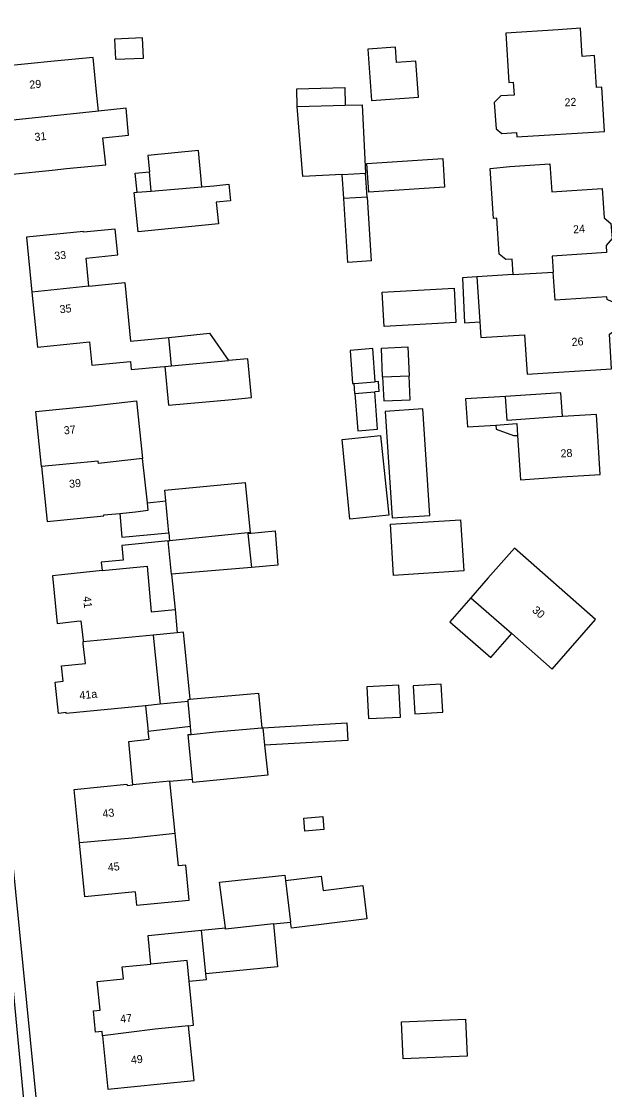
# Model space of a CAD drawing. Extents: x 140000 to 143000, y 403500 to 406000.
# Drawn here: x 140579.8 to 140652.7, y 403851.4 to 403984.8 of the extents above; entities that cross this region are included whole.
import ezdxf

# ---------------------------------------------------------------- set-up
doc = ezdxf.new("R2010")
doc.units = 0
for name, color, linetype in [('gg-anno-huisnummerreeks BGT', 7, 'Continuous'), ('gg-bbg-bassin', 7, 'Continuous'), ('gg-bbg-bijgebouw', 7, 'Continuous'), ('gg-bbg-gedigitaliseerde bijgebouw', 7, 'Continuous'), ('gg-bbg-hoofdgebouw', 7, 'Continuous'), ('gg-bbg-luifel en loopbrug', 7, 'Continuous'), ('gg-bbg-overig bouwwerk', 7, 'Continuous'), ('gg-bbg-tussenscheiding', 7, 'Continuous'), ('gg-knt-verharding', 7, 'Continuous')]:
    doc.layers.add(name, color=color, linetype=linetype)

msp = doc.modelspace()

# ---------------------------------------------------------------- linework, layer by layer
at = {"layer": 'gg-bbg-bassin'}
msp.add_lwpolyline([(140624.9, 403951.01), (140633.88, 403951.49), (140634.11, 403947.2), (140625.13, 403946.71), (140624.9, 403951.01)], dxfattribs=at)
at = {"layer": 'gg-bbg-bijgebouw'}
for p, q in [((140614.27, 403974.21), (140620.27, 403974.36)), ((140620.11, 403962.7), (140619.92, 403965.69)), ((140623.02, 403962.88), (140622.83, 403965.88)), ((140594.28, 403963.48), (140596.04, 403963.63)), ((140596.04, 403963.63), (140602.37, 403964.18)), ((140623.02, 403962.88), (140620.11, 403962.7)), ((140598.59, 403941.81), (140605.7, 403942.47)), ((140598.24, 403920.96), (140597.85, 403924.94)), ((140598.24, 403920.96), (140598.34, 403919.96)), ((140608.11, 403920.93), (140608.12, 403920.84)), ((140608.12, 403920.84), (140608.55, 403916.62)), ((140598.17, 403919.94), (140598.34, 403919.96)), ((140598.59, 403915.77), (140598.17, 403919.94)), ((140608.55, 403916.62), (140598.59, 403915.77)), ((140600.93, 403896.75), (140600.66, 403899.86)), ((140601.02, 403895.77), (140600.93, 403896.75)), ((140609.85, 403896.59), (140610, 403896.6)), ((140610, 403896.6), (140610.21, 403894.41)), ((140612.83, 403877.51), (140613.46, 403872.3)), ((140611.3, 403872.08), (140613.46, 403872.3)), ((140602.33, 403871.32), (140605.3, 403871.61)), ((140602.88, 403865.84), (140602.33, 403871.32))]:
    msp.add_line(p, q, dxfattribs=at)
for points in [[(140629.44, 403975.37), (140629.12, 403979.85), (140626.71, 403979.68), (140626.58, 403981.6), (140623.11, 403981.36), (140623.56, 403974.95), (140629.44, 403975.37)], [(140619.92, 403965.69), (140614.98, 403965.47), (140614.27, 403974.21)], [(140620.27, 403974.36), (140622.4, 403974.42), (140622.83, 403965.88)], [(140602.37, 403964.18), (140603.86, 403964.3), (140605.74, 403964.49), (140605.94, 403962.41), (140604.16, 403962.24), (140604.43, 403959.54), (140594.39, 403958.55), (140593.91, 403963.45), (140594.28, 403963.48)], [(140597.74, 403941.73), (140598.19, 403936.88), (140606.15, 403937.61)], [(140597.85, 403924.94), (140597.72, 403926.25), (140607.79, 403927.24), (140608.41, 403920.96), (140608.11, 403920.93)], [(140626.33, 403915.63), (140625.93, 403922.03), (140634.71, 403922.57), (140635.11, 403916.18), (140626.33, 403915.63)], [(140600.9, 403900.16), (140601.3, 403900.19), (140609.46, 403900.92), (140609.85, 403896.59)], [(140600.66, 403899.86), (140600.64, 403900.13), (140600.9, 403900.16)], [(140601.18, 403890.19), (140600.64, 403895.73), (140601.02, 403895.77)], [(140610.21, 403894.41), (140610.59, 403890.68), (140601.23, 403889.76), (140601.18, 403890.19)], [(140615.11, 403885.32), (140617.48, 403885.51), (140617.61, 403883.88), (140615.24, 403883.69), (140615.11, 403885.32)], [(140605.3, 403871.61), (140604.58, 403877.29), (140612.74, 403878.17), (140612.83, 403877.51)], [(140611.3, 403872.08), (140611.83, 403866.73), (140602.88, 403865.84)]]:
    msp.add_lwpolyline(points, dxfattribs=at)
at = {"layer": 'gg-bbg-gedigitaliseerde bijgebouw'}
for p, q in [((140624.04, 403939.8), (140623.73, 403943.95)), ((140621.21, 403939.59), (140621.4, 403939.6)), ((140621.4, 403939.6), (140624.04, 403939.8)), ((140621.49, 403938.35), (140623.97, 403938.54))]:
    msp.add_line(p, q, dxfattribs=at)
for points in [[(140623.73, 403943.95), (140620.9, 403943.73), (140621.21, 403939.59)], [(140606.15, 403937.61), (140608.55, 403937.84), (140608.1, 403942.69), (140605.7, 403942.47)], [(140621.49, 403938.35), (140621.84, 403933.69), (140624.31, 403933.87), (140623.97, 403938.54)], [(140625.28, 403936.11), (140626.15, 403922.81), (140630.86, 403923.12), (140629.99, 403936.41), (140625.28, 403936.11)], [(140627.32, 403859.84), (140635.32, 403860.18), (140635.51, 403855.58), (140627.52, 403855.24), (140627.32, 403859.84)]]:
    msp.add_lwpolyline(points, dxfattribs=at)
at = {"layer": 'gg-bbg-hoofdgebouw'}
for p, q in [((140641.29, 403953.19), (140636.74, 403952.9)), ((140636.74, 403952.9), (140637.1, 403947.29)), ((140598.59, 403941.81), (140598.24, 403945.36)), ((140640.31, 403937.98), (140635.32, 403937.66)), ((140635.32, 403937.66), (140635.55, 403934.18)), ((140635.55, 403934.18), (140639.1, 403934.41)), ((140595.56, 403924.69), (140594.96, 403930.24)), ((140635.98, 403912.84), (140641.09, 403908.35)), ((140599.02, 403911.35), (140599.27, 403908.47)), ((140599.27, 403908.47), (140596.27, 403908.17)), ((140596.27, 403908.17), (140597.16, 403899.52)), ((140597.16, 403899.52), (140595.34, 403899.34)), ((140599.03, 403883.39), (140598.38, 403889.91))]:
    msp.add_line(p, q, dxfattribs=at)
for points in [[(140638.89, 403974.71), (140639.15, 403971.41), (140639.87, 403970.82), (140641.68, 403970.94), (140641.72, 403970.39), (140652.7, 403971.09), (140652.36, 403976.59), (140651.68, 403976.55), (140651.43, 403980.56), (140649.91, 403980.46), (140649.69, 403983.96), (140646.91, 403983.78), (140640.34, 403983.36), (140640.71, 403977.2), (140641.29, 403977.23), (140641.39, 403975.62), (140639.75, 403975.52), (140638.89, 403974.71)], [(140589.43, 403973.63), (140589.2, 403975.97), (140588.77, 403980.31), (140583.89, 403979.84), (140577.33, 403979.2), (140578.01, 403972.42)], [(140578.01, 403972.42), (140578.68, 403965.75), (140583.65, 403966.25), (140585.43, 403966.43), (140590.35, 403966.91), (140589.98, 403970.3), (140593.2, 403970.62), (140592.92, 403973.97), (140589.43, 403973.63)], [(140641.29, 403953.19), (140641.15, 403955.12), (140640.37, 403955.07), (140639.54, 403955.76), (140639.23, 403960.25), (140638.82, 403960.22), (140638.38, 403966.46), (140640.87, 403966.68), (140645.86, 403967.02), (140646.1, 403963.52), (140652.39, 403963.95), (140652.64, 403960.3), (140653.49, 403959.57), (140653.63, 403957.7), (140652.88, 403956.83), (140652.94, 403955.97), (140646.14, 403955.48), (140646.28, 403953.5)], [(140588.24, 403951.74), (140587.89, 403955.26), (140591.87, 403955.66), (140591.55, 403958.89), (140587.57, 403958.49), (140587.56, 403958.6), (140580.44, 403957.89), (140581.13, 403951.02)], [(140637.1, 403947.29), (140637.22, 403945.32), (140642.7, 403945.66), (140643.01, 403940.76), (140653.58, 403941.44), (140653.3, 403945.76), (140654.37, 403946.46), (140654.17, 403949.54), (140653.01, 403950.1), (140652.99, 403950.44), (140646.51, 403950.01), (140646.28, 403953.5)], [(140581.13, 403951.02), (140581.83, 403944.15), (140588.32, 403944.81), (140588.63, 403941.89), (140593.44, 403942.34), (140593.53, 403941.34), (140597.17, 403941.68), (140597.74, 403941.73)], [(140588.24, 403951.74), (140592.72, 403952.19), (140593.46, 403944.88), (140598.24, 403945.36)], [(140647.44, 403935.48), (140646.79, 403935.45), (140640.51, 403934.99), (140640.31, 403937.98)], [(140582.32, 403929.22), (140581.63, 403936.1), (140588.73, 403936.82), (140594.18, 403937.41), (140594.96, 403930.24)], [(140641.83, 403933.09), (140642.19, 403927.58), (140647.35, 403927.94), (140652.13, 403928.23), (140651.68, 403935.74), (140647.44, 403935.48)], [(140639.1, 403934.41), (140641.74, 403934.58), (140641.83, 403933.09)], [(140582.32, 403929.22), (140583.01, 403922.34), (140590.11, 403923.05), (140590.1, 403923.17), (140592.12, 403923.37)], [(140592.12, 403923.37), (140594.08, 403923.56), (140595.66, 403923.76), (140595.56, 403924.69)], [(140641.09, 403908.35), (140646.14, 403903.93), (140651.57, 403910.11), (140641.42, 403919.03), (140638.1, 403915.27), (140635.98, 403912.84)], [(140589.91, 403916.23), (140585.23, 403915.74), (140583.68, 403915.57), (140584.28, 403909.63), (140586.73, 403909.89), (140587.24, 403909.95), (140587.51, 403907.48), (140587.52, 403907.31)], [(140589.91, 403916.23), (140595.51, 403916.78), (140596.02, 403911.08), (140599.02, 403911.35)], [(140595.34, 403899.34), (140585.42, 403898.36), (140585.4, 403898.49), (140584.44, 403898.39), (140584.04, 403902.3), (140585.01, 403902.4), (140584.81, 403904.31), (140587.81, 403904.63), (140587.55, 403907.08), (140587.52, 403907.31)], [(140587.06, 403882.21), (140586.4, 403888.89), (140593, 403889.54), (140593.01, 403889.4), (140593.75, 403889.47)], [(140598.38, 403889.91), (140596.6, 403889.74), (140593.75, 403889.47)], [(140594.02, 403876.09), (140594.18, 403874.42), (140600.78, 403875.07), (140600.36, 403879.42), (140599.44, 403879.33), (140599.03, 403883.39)], [(140594.02, 403876.09), (140587.73, 403875.47), (140587.06, 403882.21)], [(140589.96, 403858.11), (140589.9, 403858.65), (140589.08, 403858.57), (140588.81, 403861.23), (140589.64, 403861.31), (140589.28, 403864.89), (140592.56, 403865.22), (140592.41, 403866.72), (140596, 403867.08)], [(140600.79, 403864.94), (140600.54, 403867.53), (140596, 403867.08)], [(140600.71, 403859.37), (140601.34, 403859.43), (140600.79, 403864.94)], [(140589.96, 403858.11), (140590.62, 403851.45), (140597.19, 403852.11), (140601.39, 403852.53), (140600.71, 403859.37)]]:
    msp.add_lwpolyline(points, dxfattribs=at)
at = {"layer": 'gg-bbg-luifel en loopbrug'}
for p, q in [((140596.04, 403963.63), (140595.8, 403966.04)), ((140624.96, 403940.42), (140628.26, 403940.57)), ((140621.49, 403938.35), (140621.4, 403939.6)), ((140624.53, 403938.58), (140623.97, 403938.54)), ((140595.56, 403924.69), (140597.85, 403924.94)), ((140598.59, 403915.77), (140599.02, 403911.35)), ((140595.34, 403899.34), (140595.67, 403896.13)), ((140600.66, 403899.86), (140597.16, 403899.52)), ((140600.93, 403896.75), (140595.67, 403896.13)), ((140598.38, 403889.91), (140601.18, 403890.19))]:
    msp.add_line(p, q, dxfattribs=at)
for points in [[(140614.27, 403974.21), (140614.22, 403976.41), (140620.22, 403976.56), (140620.27, 403974.36)], [(140623, 403967.09), (140632.48, 403967.7), (140632.71, 403964.11), (140623.23, 403963.5), (140623, 403967.09)], [(140594.28, 403963.48), (140594.04, 403965.87), (140595.8, 403966.04)], [(140623.02, 403962.88), (140623.52, 403954.9), (140620.61, 403954.72), (140620.11, 403962.7)], [(140636.74, 403952.9), (140634.93, 403952.79), (140635.2, 403947.17), (140637.1, 403947.29)], [(140598.24, 403945.36), (140603.32, 403945.88), (140605.7, 403942.47)], [(140624.96, 403940.42), (140624.8, 403944.01), (140628.09, 403944.17), (140628.26, 403940.57)], [(140624.53, 403938.58), (140624.44, 403939.83), (140624.04, 403939.8)], [(140647.44, 403935.48), (140647.24, 403938.43), (140640.31, 403937.98)], [(140639.1, 403934.41), (140639.13, 403933.91), (140641.33, 403933.09), (140641.83, 403933.09)], [(140620.86, 403922.64), (140619.92, 403932.59), (140624.69, 403933.09), (140625.72, 403923.14), (140620.86, 403922.64)], [(140592.12, 403923.37), (140592.37, 403920.38), (140598.24, 403920.96)], [(140608.12, 403920.84), (140611.51, 403921.18), (140611.87, 403916.9), (140608.55, 403916.62)], [(140598.17, 403919.94), (140592.36, 403919.34), (140592.54, 403917.53), (140589.8, 403917.26), (140589.91, 403916.23)], [(140635.98, 403912.84), (140633.35, 403909.83), (140638.46, 403905.35), (140641.09, 403908.35)], [(140600.9, 403900.16), (140600.07, 403908.53), (140599.27, 403908.47)], [(140627.18, 403897.92), (140626.98, 403901.92), (140622.99, 403901.72), (140623.18, 403897.73), (140627.18, 403897.92)], [(140610, 403896.6), (140620.48, 403897.2), (140620.61, 403895), (140610.21, 403894.41)], [(140593.75, 403889.47), (140593.24, 403894.86), (140595.77, 403895.16), (140595.67, 403896.13)], [(140612.83, 403877.51), (140617.29, 403878.06), (140617.51, 403876.27), (140622.47, 403876.88), (140622.98, 403872.71), (140613.55, 403871.56), (140613.46, 403872.3)], [(140596, 403867.08), (140595.64, 403870.65), (140602.33, 403871.32)], [(140600.79, 403864.94), (140602.95, 403865.16), (140602.88, 403865.84)]]:
    msp.add_lwpolyline(points, dxfattribs=at)
at = {"layer": 'gg-bbg-overig bouwwerk'}
for points in [[(140595.06, 403980.25), (140594.95, 403982.76), (140591.45, 403982.6), (140591.56, 403980.09), (140595.06, 403980.25)], [(140602.37, 403964.18), (140601.93, 403968.68), (140595.6, 403968.06), (140595.8, 403966.04)], [(140624.96, 403940.42), (140625.1, 403937.42), (140628.4, 403937.57), (140628.26, 403940.57)], [(140632.48, 403898.54), (140632.26, 403902.03), (140628.77, 403901.81), (140628.98, 403898.32), (140632.48, 403898.54)]]:
    msp.add_lwpolyline(points, dxfattribs=at)
at = {"layer": 'gg-bbg-tussenscheiding'}
for p, q in [((140589.43, 403973.63), (140578.01, 403972.42)), ((140619.92, 403965.69), (140622.83, 403965.88)), ((140641.29, 403953.19), (140646.28, 403953.5)), ((140588.24, 403951.74), (140581.13, 403951.02)), ((140597.74, 403941.73), (140598.59, 403941.81)), ((140608.11, 403920.93), (140598.34, 403919.96)), ((140596.27, 403908.17), (140587.52, 403907.31))]:
    msp.add_line(p, q, dxfattribs=at)
for points in [[(140594.96, 403930.24), (140589.45, 403929.6), (140589.42, 403929.91), (140582.32, 403929.22)], [(140601.02, 403895.77), (140604.07, 403896.07), (140609.85, 403896.59)], [(140599.03, 403883.39), (140593.65, 403882.81), (140587.06, 403882.21)], [(140611.3, 403872.08), (140605.32, 403871.45), (140605.3, 403871.61)], [(140600.71, 403859.37), (140596.51, 403858.95), (140589.96, 403858.11)]]:
    msp.add_lwpolyline(points, dxfattribs=at)
at = {"layer": 'gg-knt-verharding'}
for p, q in [((140604.37, 403622.98), (140559.76, 404069.98)), ((140578.74, 403864.2), (140580.24, 403848.39))]:
    msp.add_line(p, q, dxfattribs=at)

# ---------------------------------------------------------------- texts
at = {"layer": 'gg-anno-huisnummerreeks BGT'}
for s, rotation, p in [('29', 5.7, (140580.85, 403976.41)), ('22', 3.5, (140647.72, 403974.2)), ('31', 5.7, (140581.5, 403969.88)), ('24', 4.3, (140648.79, 403958.33)), ('33', 5.7, (140583.97, 403955.03)), ('35', 5.7, (140584.64, 403948.36)), ('26', 3.7, (140648.61, 403944.28)), ('37', 5.7, (140585.16, 403933.23)), ('28', 3.4, (140647.22, 403930.35)), ('39', 5.7, (140585.82, 403926.55)), ('41', 275.9, (140587.51, 403912.98)), ('30', 318.8, (140643.57, 403911.15)), ('41a', 5.7, (140587.11, 403900.13)), ('43', 5.7, (140589.99, 403885.37)), ('45', 5.7, (140590.65, 403878.66)), ('47', 5.7, (140592.2, 403859.72)), ('49', 5.7, (140593.54, 403854.6))]:
    msp.add_text(s, height=1, rotation=rotation, dxfattribs=at).set_placement(p)

doc.saveas('drawing.dxf')
